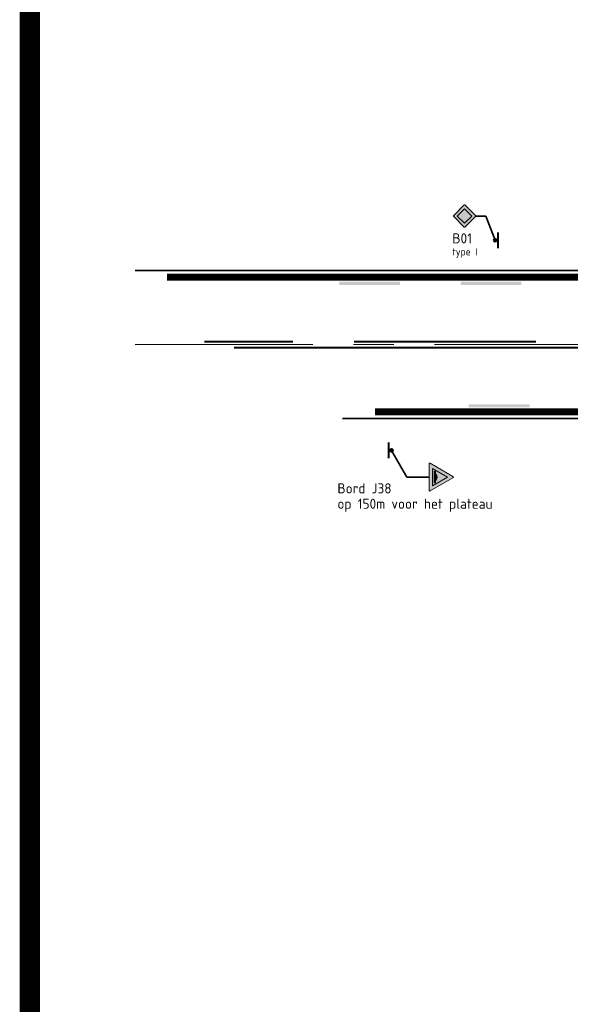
# Model space of a CAD drawing. Header units: metres. Extents: x -699 to 2316, y -1199 to 781.
# Tile 335 of 593: x 567 to 594, y -273 to -224. Entities that reach past the tile are written whole.
import ezdxf

# ---------------------------------------------------------------- set-up
doc = ezdxf.new("R2010")
doc.units = ezdxf.units.M
doc.linetypes.add('AM-AS', pattern=[16, 10, -2, 2, -2])
doc.linetypes.add('VW-1-1_STREEP', pattern=[2, 1, -1])
for name, color, linetype, lineweight in [('B-WE-AM-AS-G', 10, 'AM-AS', 18), ('N-WA-VW-MARKERING_DYNAMISCH-G', 7, 'Continuous', 35), ('N-WA-VW-VERKEERSTEKEN_BORD-G', 7, 'Continuous', 35), ('N-WE-IE-MEUBILAIR_WEGMEUBILAIR_VERKEERSBORD-G', 7, 'Continuous', 35), ('N-WE-VH-KANTVERHARDING-G', 210, 'Continuous', 35), ('N-WE-VH-M-200', 7, 'Continuous', 18), ('N-WE-VW-MARKERING_LANGS_STREEP_DOORGETROKKEN_010-G', 7, 'Continuous', 13), ('N-WE-VW-MARKERING_LANGS_STREEP_DOORGETROKKEN_015-G', 7, 'Continuous', 13), ('X-XX-AL-T25', 7, 'Continuous', 25)]:
    doc.layers.add(name, color=color, linetype=linetype, lineweight=lineweight)
for name, color, linetype, lineweight, true_color in [('N-WA-VW-VERKEERSTEKEN_GEEL', 7, 'Continuous', 5, 0xf7b500), ('N-WA-VW-VERKEERSTEKEN_ROOD', 7, 'Continuous', 5, 0xbb1e10), ('N-WA-VW-VERKEERSTEKEN_WIT', 7, 'Continuous', 5, 0xf1f0ea), ('N-WA-VW-VERKEERSTEKEN_ZWART', 7, 'Continuous', 5, 0x2a292a)]:
    doc.layers.add(name, color=color, linetype=linetype, lineweight=lineweight, true_color=true_color)
doc.layers.add('X-XX-AL-TEKENBLAD_VIEWPORT-G', color=7, linetype='Continuous', lineweight=18, plot=False)
doc.styles.add('NLCS-ISO', font='NLCS-ISO.ttf')
doc.styles.add('NLCS-ISO Standaard', font='NLCS-ISO.ttf')

# ---------------------------------------------------------------- blocks, each defined once
blk = doc.blocks.new('j38')
at = {"layer": 'N-WA-VW-VERKEERSTEKEN_ROOD'}
h = blk.add_hatch(color=256, dxfattribs=at)
h.paths.add_polyline_path([(0.01756227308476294, 0.5897972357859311), (0.3408917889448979, 0.03047627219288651), (0.3428973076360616, 0.02555336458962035), (0.3435309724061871, 0.02024989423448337), (0.3427969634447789, 0.0149474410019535), (0.3406988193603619, 0.01003006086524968), (0.3374240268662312, 0.005809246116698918), (0.3331596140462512, 0.00259570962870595), (0.3282144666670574, 0.0005791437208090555), (0.3228948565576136, -5.34183377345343e-05), (-0.3228948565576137, 5.34183377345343e-05), (-0.32821148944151, 0.0007380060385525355), (-0.3331392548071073, 0.002794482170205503), (-0.3373788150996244, 0.006037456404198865), (-0.3406281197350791, 0.01028334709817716), (-0.3426954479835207, 0.01521834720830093), (-0.3433836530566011, 0.02052774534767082), (-0.3426918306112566, 0.02582990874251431), (-0.3406145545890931, 0.03074410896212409), (-0.01787712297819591, 0.5897692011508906), (-0.01463414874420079, 0.5940331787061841), (-0.01038825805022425, 0.597272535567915), (-0.0054559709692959, 0.5993181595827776), (-0.0001574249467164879, 0.6000000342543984), (0.01008697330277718, 0.5972580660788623), (0.01433648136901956, 0.5940223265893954)])
h.paths.add_polyline_path([(-0.0001493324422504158, 0.455881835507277), (0.2155001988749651, 0.08234754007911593), (-0.2157988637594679, 0.0823475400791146)], flags=16)
at = {"layer": 'N-WA-VW-VERKEERSTEKEN_WIT'}
h = blk.add_hatch(color=256, dxfattribs=at)
h.paths.add_polyline_path([(-0.2157988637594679, 0.08234754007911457), (0.2155001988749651, 0.08234754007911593), (-0.0001493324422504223, 0.455881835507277)])
h.paths.add_polyline_path([(0.07437312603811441, 0.1737100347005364, 0.130216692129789), (0.1432270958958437, 0.1618115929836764), (0.1432270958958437, 0.1235470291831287), (-0.1432235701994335, 0.1235470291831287), (-0.1432235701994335, 0.1618115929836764, 0.1302166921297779), (-0.07436960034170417, 0.1737100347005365, -0.3784502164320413)], flags=16)
at = {"layer": 'N-WA-VW-VERKEERSTEKEN_ZWART'}
blk.add_hatch(color=256, dxfattribs=at).paths.add_polyline_path([(-0.07436960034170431, 0.1737100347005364, -0.1302166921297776), (-0.1432235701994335, 0.1618115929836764), (-0.1432235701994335, 0.1235470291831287), (0.1432270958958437, 0.1235470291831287), (0.1432270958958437, 0.1618115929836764, -0.1302166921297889), (0.07437312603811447, 0.1737100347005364, 0.3784502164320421)])
at = {"layer": 'N-WA-VW-VERKEERSTEKEN_ROOD'}
for p, q in [((-0.3406145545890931, 0.03074410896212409), (-0.0178771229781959, 0.5897692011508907)), ((0.01756227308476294, 0.5897972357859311), (0.340891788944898, 0.03047627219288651)), ((-0.2157988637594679, 0.0823475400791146), (-0.0001493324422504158, 0.455881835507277)), ((-0.0001493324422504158, 0.455881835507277), (0.2155001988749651, 0.08234754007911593)), ((0.3228948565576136, -5.34183377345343e-05), (-0.3228948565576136, 5.34183377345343e-05)), ((0.2155001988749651, 0.08234754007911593), (-0.2157988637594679, 0.0823475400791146))]:
    blk.add_line(p, q, dxfattribs=at)
at = {"layer": 'N-WA-VW-VERKEERSTEKEN_ROOD', "flags": 128}
for points in [[(-0.01787712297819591, 0.5897692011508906), (-0.01463414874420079, 0.5940331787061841)], [(-0.01463414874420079, 0.5940331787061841), (-0.01038825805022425, 0.597272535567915)], [(-0.01038825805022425, 0.597272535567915), (-0.0054559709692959, 0.5993181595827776)], [(-0.0054559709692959, 0.5993181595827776), (-0.0001574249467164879, 0.6000000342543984)], [(-0.0001574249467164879, 0.6000000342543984), (0.01008697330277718, 0.5972580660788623)], [(0.01008697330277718, 0.5972580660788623), (0.01433648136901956, 0.5940223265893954)], [(0.01433648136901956, 0.5940223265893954), (0.01756227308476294, 0.5897972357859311)], [(-0.3433836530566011, 0.02052774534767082), (-0.3426918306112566, 0.02582990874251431)], [(-0.3426954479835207, 0.01521834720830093), (-0.3433836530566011, 0.02052774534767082)], [(-0.3406281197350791, 0.01028334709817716), (-0.3426954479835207, 0.01521834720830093)], [(-0.3426918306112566, 0.02582990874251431), (-0.3406145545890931, 0.03074410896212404)], [(-0.3373788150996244, 0.006037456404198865), (-0.3406281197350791, 0.01028334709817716)], [(-0.3331392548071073, 0.002794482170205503), (-0.3373788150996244, 0.006037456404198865)], [(-0.32821148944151, 0.0007380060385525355), (-0.3331392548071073, 0.002794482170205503)], [(-0.3228948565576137, 5.34183377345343e-05), (-0.32821148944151, 0.0007380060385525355)], [(0.3228948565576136, -5.34183377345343e-05), (0.3282144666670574, 0.0005791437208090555)], [(0.3282144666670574, 0.0005791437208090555), (0.3331596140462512, 0.00259570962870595)], [(0.3331596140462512, 0.00259570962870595), (0.3374240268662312, 0.005809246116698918)], [(0.3374240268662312, 0.005809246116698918), (0.3406988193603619, 0.01003006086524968)], [(0.3406988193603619, 0.01003006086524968), (0.3427969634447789, 0.0149474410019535)], [(0.3428973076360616, 0.02555336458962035), (0.3408917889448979, 0.03047627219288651)], [(0.3427969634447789, 0.0149474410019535), (0.3435309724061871, 0.02024989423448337)], [(0.3435309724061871, 0.02024989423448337), (0.3428973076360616, 0.02555336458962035)]]:
    blk.add_lwpolyline(points, dxfattribs=at)
at = {"layer": 'N-WA-VW-VERKEERSTEKEN_ZWART'}
blk.add_lwpolyline([(-0.0743696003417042, 0.1737100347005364, -0.1302166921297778), (-0.1432235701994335, 0.1618115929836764), (-0.1432235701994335, 0.1235470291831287), (0.1432270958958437, 0.1235470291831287), (0.1432270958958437, 0.1618115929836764, -0.130216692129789), (0.07437312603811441, 0.1737100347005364, 0.3784502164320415)], format="xyb", close=True, dxfattribs=at)
blk = doc.blocks.new('PAAL')
h = blk.add_hatch(color=256)
edge = h.paths.add_edge_path()
edge.add_arc((0, 0), 0.07500000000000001, 0, 360)
at = {"const_width": 0.1, "flags": 128}
blk.add_lwpolyline([(0.4000000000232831, 0.1375000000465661), (-0.3999999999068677, 0.1375000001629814)], dxfattribs=at)
blk.add_circle((0, 0), 0.07500000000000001)
blk = doc.blocks.new('B01')
at = {"layer": 'N-WA-VW-VERKEERSTEKEN_WIT'}
h = blk.add_hatch(color=256, dxfattribs=at)
h.paths.add_polyline_path([(-0.1793510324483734, 0.2749999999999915), (0.0001109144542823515, 0.09555693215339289), (0.1793876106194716, 0.2749817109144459), (7.105427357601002e-15, 0.4543510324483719)], flags=16)
h.paths.add_polyline_path([(-0.007660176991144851, 0.5484696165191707), (-0.003906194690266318, 0.5496176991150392), (0, 0.5499999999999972), (0.003906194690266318, 0.5496176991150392), (0.007660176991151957, 0.5484696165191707), (0.01112389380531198, 0.5466212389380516), (0.01415929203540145, 0.5441368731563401), (0.2691368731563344, 0.2891592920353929), (0.2716212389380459, 0.2861238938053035), (0.2734696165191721, 0.2826601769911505), (0.2746176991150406, 0.2789061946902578), (0.2749999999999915, 0.2749999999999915), (0.2746176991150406, 0.2710938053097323), (0.2734696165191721, 0.2673398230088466), (0.2716212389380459, 0.2638761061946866), (0.2691368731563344, 0.2608407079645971), (0.01415929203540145, 0.005863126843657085), (0.01112389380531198, 0.003378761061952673), (0.007660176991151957, 0.001530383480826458), (0.003906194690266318, 0.0003823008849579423), (0, 0), (-0.003906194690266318, 0.0003823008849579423), (-0.007660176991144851, 0.001530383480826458), (-0.01112389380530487, 0.003378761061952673), (-0.01415929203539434, 0.005863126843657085), (-0.2691368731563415, 0.2608407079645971), (-0.271621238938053, 0.2638761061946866), (-0.2734696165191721, 0.2673398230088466), (-0.2746176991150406, 0.2710938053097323), (-0.2749999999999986, 0.2749999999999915), (-0.2746176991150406, 0.2789061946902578), (-0.2734696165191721, 0.2826601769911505), (-0.271621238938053, 0.2861238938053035), (-0.2691368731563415, 0.2891592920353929), (-0.01415929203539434, 0.5441368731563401), (-0.01112389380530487, 0.5466212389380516)])
at = {"layer": 'N-WA-VW-VERKEERSTEKEN_GEEL'}
blk.add_solid([(-0.1793510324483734, 0.2749999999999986), (7.105427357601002e-15, 0.454351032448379), (0.0001109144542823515, 0.09555693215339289), (0.1793876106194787, 0.274981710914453)], dxfattribs=at)
at = {"layer": 'N-WA-VW-VERKEERSTEKEN_WIT', "flags": 128}
blk.add_lwpolyline([(-0.1793510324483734, 0.2749999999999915), (0.0001109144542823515, 0.09555693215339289), (0.1793876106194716, 0.2749817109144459), (7.105427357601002e-15, 0.4543510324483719)], close=True, dxfattribs=at)
at = {"layer": 'N-WA-VW-VERKEERSTEKEN_ZWART'}
blk.add_lwpolyline([(-0.007660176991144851, 0.5484696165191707), (-0.003906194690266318, 0.5496176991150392), (0, 0.5499999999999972), (0.003906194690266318, 0.5496176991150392), (0.007660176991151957, 0.5484696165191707), (0.01112389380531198, 0.5466212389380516), (0.01415929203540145, 0.5441368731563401), (0.2691368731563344, 0.2891592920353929), (0.2716212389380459, 0.2861238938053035), (0.2734696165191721, 0.2826601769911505), (0.2746176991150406, 0.2789061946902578), (0.2749999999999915, 0.2749999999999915), (0.2746176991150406, 0.2710938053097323), (0.2734696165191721, 0.2673398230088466), (0.2716212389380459, 0.2638761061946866), (0.2691368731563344, 0.2608407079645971), (0.01415929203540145, 0.005863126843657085), (0.01112389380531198, 0.003378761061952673), (0.007660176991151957, 0.001530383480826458), (0.003906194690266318, 0.0003823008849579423), (0, 0), (-0.003906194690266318, 0.0003823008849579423), (-0.007660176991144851, 0.001530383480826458), (-0.01112389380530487, 0.003378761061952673), (-0.01415929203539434, 0.005863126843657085), (-0.2691368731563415, 0.2608407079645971), (-0.2691368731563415, 0.2608407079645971), (-0.271621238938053, 0.2638761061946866), (-0.2734696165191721, 0.2673398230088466), (-0.2746176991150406, 0.2710938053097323), (-0.2749999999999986, 0.2749999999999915), (-0.2746176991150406, 0.2789061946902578), (-0.2734696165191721, 0.2826601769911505), (-0.271621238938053, 0.2861238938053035), (-0.2691368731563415, 0.2891592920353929), (-0.01415929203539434, 0.5441368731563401), (-0.01112389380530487, 0.5466212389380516)], close=True, dxfattribs=at)

msp = doc.modelspace()

# ---------------------------------------------------------------- linework, layer by layer
at = {"layer": 'B-WE-AM-AS-G'}
msp.add_lwpolyline([(629.6100135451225, -240.1177205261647), (572.8276411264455, -240.1177205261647)], dxfattribs=at)
at = {"layer": 'N-WA-VW-MARKERING_DYNAMISCH-G', "color": 251, "linetype": 'VW-1-1_STREEP', "ltscale": 0.85, "const_width": 0.35}
for points in [[(604.6340136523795, -236.7927205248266), (574.4040379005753, -236.7927205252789)], [(584.6744103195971, -243.4427205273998), (604.6340136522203, -243.4427205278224)]]:
    msp.add_lwpolyline(points, dxfattribs=at)
at = {"layer": 'N-WA-VW-VERKEERSTEKEN_BORD-G'}
for p, q in [((589.6503984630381, -233.7695742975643), (590.1503984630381, -233.7695742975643)), ((590.1503984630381, -233.7695742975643), (590.6090135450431, -234.9677205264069)), ((585.4925087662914, -245.3427205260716), (586.244754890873, -246.6625818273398))]:
    msp.add_line(p, q, dxfattribs=at)
at = {"layer": 'N-WA-VW-VERKEERSTEKEN_BORD-G', "flags": 128}
msp.add_lwpolyline([(586.244754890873, -246.6625818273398), (587.3455783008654, -246.6625818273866)], dxfattribs=at)
at = {"layer": 'N-WE-VH-KANTVERHARDING-G'}
for p, q in [((611.111013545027, -236.4677205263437), (572.8286411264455, -236.4677205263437)), ((583.0740135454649, -243.767720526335), (610.6090135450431, -243.767720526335))]:
    msp.add_line(p, q, dxfattribs=at)
at = {"layer": 'N-WE-VW-MARKERING_LANGS_STREEP_DOORGETROKKEN_010-G', "const_width": 0.1}
for points in [[(580.6340136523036, -239.9677205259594), (576.2540295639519, -239.9677205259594)], [(592.6340136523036, -239.9677205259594), (583.6340136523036, -239.9677205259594)], [(577.7201277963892, -240.2677205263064), (604.6340136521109, -240.2677205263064)]]:
    msp.add_lwpolyline(points, dxfattribs=at)
at = {"layer": 'N-WE-VW-MARKERING_LANGS_STREEP_DOORGETROKKEN_015-G'}
for points in [[(585.9114186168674, -237.0177205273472), (582.9114186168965, -237.0177205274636), (585.9114186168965, -237.1677205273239), (582.9114186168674, -237.1677205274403)], [(591.9114186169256, -237.0177205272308), (588.9114186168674, -237.0177205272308), (591.9114186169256, -237.1677205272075), (588.9114186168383, -237.1677205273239)], [(589.3086084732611, -243.2177205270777), (592.3086084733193, -243.2177205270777), (589.3086084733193, -243.067720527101), (592.3086084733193, -243.067720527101)]]:
    msp.add_solid(points, dxfattribs=at)
at = {"layer": 'X-XX-AL-TEKENBLAD_VIEWPORT-G', "color": 3, "const_width": 1}
msp.add_lwpolyline([(567.6300840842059, -167.1036346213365), (698.1250500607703, -167.1036346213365), (698.1250500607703, -308.3944099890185), (567.6300840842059, -308.3944099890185)], close=True, dxfattribs=at)

# ---------------------------------------------------------------- block references
at = {"layer": 'N-WA-VW-VERKEERSTEKEN_BORD-G', "xscale": 2, "yscale": 2, "zscale": 2, "rotation": 89.99999999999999}
msp.add_blockref('B01', (589.6503984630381, -233.7695742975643), dxfattribs=at)
at = {"layer": 'N-WA-VW-VERKEERSTEKEN_BORD-G', "lineweight": 13, "xscale": -1, "rotation": 270}
msp.add_blockref('PAAL', (590.6090135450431, -234.9677205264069), dxfattribs=at)
at = {"layer": 'N-WE-IE-MEUBILAIR_WEGMEUBILAIR_VERKEERSBORD-G', "lineweight": 13, "xscale": -1, "rotation": 90}
msp.add_blockref('PAAL', (585.4925087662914, -245.3427205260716), dxfattribs=at)
at = {"layer": 'X-XX-AL-T25', "xscale": 2, "yscale": 2, "zscale": 2, "rotation": 270}
msp.add_blockref('j38', (587.3455783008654, -246.6625818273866), dxfattribs=at)

# ---------------------------------------------------------------- texts
at = {"layer": 'N-WE-VH-M-200', "attachment_point": 7, "style": 'NLCS-ISO Standaard'}
for s, insert, char_height in [('{\\fNLCS-ISO|b1|i0|c0|p34;B01}', (588.4952831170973, -235.1241852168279), 0.5), ('{\\fNLCS-ISO|b1|i0|c0|p34;type I}', (588.4952831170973, -235.8241852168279), 0.36)]:
    msp.add_mtext(s, dxfattribs=dict(at, insert=insert, char_height=char_height))
at = {"layer": 'X-XX-AL-T25', "style": 'NLCS-ISO'}
for s, p in [('Bord J38', (582.8207300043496, -247.4687127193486)), ('op 150m voor het plateau', (582.8207300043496, -248.2298011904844))]:
    msp.add_text(s, height=0.5, dxfattribs=at).set_placement(p)

doc.saveas('drawing.dxf')
